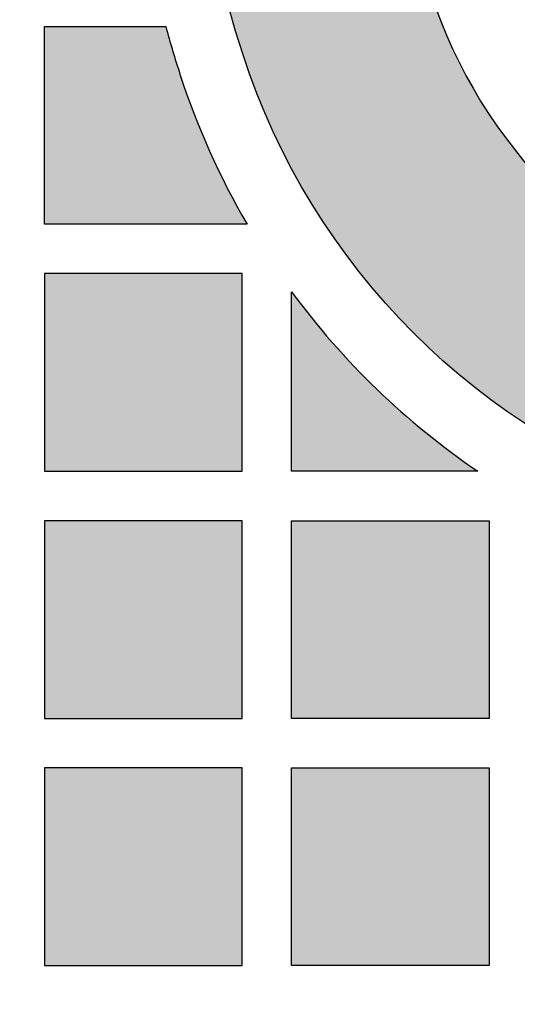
# Model space of a CAD drawing. Header units: millimetres. Extents: x -3873 to -97, y 912 to 4165.
# Tile 504 of 656: x -1970 to -1939, y 3028 to 3088. Entities that reach past the tile are written whole.
import ezdxf

# ---------------------------------------------------------------- set-up
doc = ezdxf.new("R2010")
doc.units = ezdxf.units.MM
doc.layers.add('pattern', color=7, linetype='Continuous', true_color=0x000000)

msp = doc.modelspace()

# ---------------------------------------------------------------- hatches: boundary and pattern name
at = {"layer": 'pattern'}
for points in [[(-1856.486, 3067.416), (-1857.893, 3067.066), (-1859.293, 3066.676), (-1860.685, 3066.245), (-1862.067, 3065.775), (-1863.437, 3065.265), (-1864.795, 3064.716), (-1866.137, 3064.129), (-1867.462, 3063.503), (-1868.77, 3062.84), (-1870.057, 3062.141), (-1871.324, 3061.407), (-1872.567, 3060.638), (-1873.787, 3059.835), (-1874.981, 3059), (-1876.148, 3058.134), (-1877.288, 3057.239), (-1880.019, 3056.613), (-1882.773, 3056.062), (-1885.548, 3055.586), (-1888.341, 3055.187), (-1891.148, 3054.866), (-1893.967, 3054.622), (-1896.793, 3054.458), (-1899.624, 3054.372), (-1902.456, 3054.366), (-1905.286, 3054.438), (-1908.111, 3054.59), (-1910.927, 3054.82), (-1913.731, 3055.128), (-1916.52, 3055.513), (-1919.291, 3055.975), (-1922.041, 3056.511), (-1923.714, 3056.885), (-1925.377, 3057.304), (-1927.028, 3057.767), (-1928.665, 3058.273), (-1929.812, 3058.663), (-1930.954, 3059.087), (-1932.09, 3059.548), (-1933.219, 3060.043), (-1934.338, 3060.575), (-1935.447, 3061.141), (-1936.544, 3061.743), (-1937.627, 3062.379), (-1938.694, 3063.049), (-1939.744, 3063.753), (-1940.776, 3064.49), (-1941.787, 3065.26), (-1942.776, 3066.06), (-1943.743, 3066.891), (-1944.685, 3067.752), (-1945.601, 3068.641), (-1946.489, 3069.556), (-1947.35, 3070.498), (-1948.181, 3071.465), (-1948.982, 3072.454), (-1949.751, 3073.465), (-1950.488, 3074.497), (-1951.192, 3075.547), (-1951.862, 3076.614), (-1952.498, 3077.697), (-1953.1, 3078.794), (-1953.666, 3079.903), (-1954.198, 3081.023), (-1954.693, 3082.151), (-1955.154, 3083.287), (-1955.579, 3084.429), (-1955.968, 3085.576), (-1956.385, 3086.913), (-1956.774, 3088.263), (-1957.135, 3089.627), (-1957.467, 3091.003), (-1957.769, 3092.389), (-1958.041, 3093.786), (-1958.283, 3095.192), (-1958.494, 3096.606), (-1958.674, 3098.028), (-1958.822, 3099.456), (-1958.939, 3100.888), (-1959.023, 3102.325), (-1959.075, 3103.765), (-1959.095, 3105.206), (-1959.083, 3106.649), (-1959.039, 3108.091), (-1958.961, 3109.532), (-1958.852, 3110.97), (-1958.711, 3112.405), (-1958.537, 3113.835), (-1958.332, 3115.26), (-1958.095, 3116.677), (-1957.827, 3118.088), (-1957.528, 3119.489), (-1957.199, 3120.88), (-1956.839, 3122.261), (-1956.45, 3123.63), (-1956.032, 3124.986), (-1955.586, 3126.329), (-1955.111, 3127.657), (-1954.61, 3128.97), (-1954.081, 3130.267), (-1952.793, 3132.964), (-1951.586, 3135.702), (-1950.461, 3138.478), (-1949.42, 3141.289), (-1948.465, 3144.129), (-1947.596, 3146.996), (-1946.815, 3149.885), (-1946.124, 3152.792), (-1945.853, 3151.576), (-1945.559, 3150.364), (-1945.242, 3149.156), (-1944.901, 3147.954), (-1944.537, 3146.757), (-1944.15, 3145.567), (-1943.741, 3144.385), (-1943.308, 3143.21), (-1942.853, 3142.043), (-1942.377, 3140.886), (-1941.878, 3139.738), (-1941.358, 3138.601), (-1940.816, 3137.474), (-1940.254, 3136.36), (-1939.671, 3135.257), (-1939.068, 3134.167), (-1940.048, 3132.369), (-1940.973, 3130.539), (-1941.841, 3128.679), (-1942.65, 3126.792), (-1943.4, 3124.88), (-1944.09, 3122.946), (-1944.717, 3120.994), (-1945.283, 3119.026), (-1945.518, 3118.125), (-1945.738, 3117.218), (-1945.941, 3116.305), (-1946.129, 3115.386), (-1946.301, 3114.462), (-1946.456, 3113.534), (-1946.594, 3112.602), (-1946.716, 3111.666), (-1946.822, 3110.726), (-1946.91, 3109.784), (-1946.981, 3108.839), (-1947.035, 3107.893), (-1947.072, 3106.945), (-1947.092, 3105.996), (-1947.095, 3105.046), (-1947.08, 3104.097), (-1947.048, 3103.148), (-1946.999, 3102.199), (-1946.932, 3101.253), (-1946.849, 3100.308), (-1946.748, 3099.365), (-1946.631, 3098.425), (-1946.496, 3097.488), (-1946.345, 3096.555), (-1946.177, 3095.626), (-1945.993, 3094.701), (-1945.793, 3093.782), (-1945.576, 3092.868), (-1945.343, 3091.96), (-1945.095, 3091.058), (-1944.831, 3090.162), (-1944.552, 3089.274), (-1944.273, 3088.451), (-1943.968, 3087.632), (-1943.638, 3086.817), (-1943.282, 3086.008), (-1942.901, 3085.204), (-1942.495, 3084.409), (-1942.063, 3083.622), (-1941.607, 3082.846), (-1941.126, 3082.08), (-1940.621, 3081.327), (-1940.092, 3080.587), (-1939.541, 3079.861), (-1938.966, 3079.152), (-1938.37, 3078.458), (-1937.753, 3077.783), (-1937.115, 3077.126), (-1936.458, 3076.488), (-1935.783, 3075.871), (-1935.09, 3075.275), (-1934.38, 3074.701), (-1933.654, 3074.149), (-1932.914, 3073.62), (-1932.161, 3073.115), (-1931.396, 3072.634), (-1930.619, 3072.178), (-1929.832, 3071.746), (-1929.037, 3071.34), (-1928.234, 3070.959), (-1927.424, 3070.603), (-1926.609, 3070.273), (-1925.79, 3069.968), (-1924.967, 3069.689), (-1924.079, 3069.41), (-1923.184, 3069.146), (-1922.282, 3068.898), (-1921.373, 3068.665), (-1920.459, 3068.449), (-1919.54, 3068.248), (-1918.615, 3068.064), (-1917.686, 3067.896), (-1916.753, 3067.745), (-1915.816, 3067.61), (-1914.876, 3067.493), (-1913.934, 3067.392), (-1912.989, 3067.309), (-1912.042, 3067.242), (-1911.093, 3067.193), (-1910.144, 3067.161), (-1909.195, 3067.146), (-1908.245, 3067.149), (-1907.296, 3067.169), (-1906.348, 3067.206), (-1905.402, 3067.26), (-1904.457, 3067.331), (-1903.515, 3067.42), (-1902.575, 3067.525), (-1901.639, 3067.647), (-1900.707, 3067.785), (-1899.779, 3067.941), (-1898.855, 3068.112), (-1897.936, 3068.3), (-1897.023, 3068.504), (-1896.116, 3068.723), (-1895.215, 3068.958), (-1893.245, 3069.524), (-1891.291, 3070.153), (-1889.356, 3070.843), (-1887.443, 3071.593), (-1885.554, 3072.404), (-1883.692, 3073.273), (-1881.861, 3074.199), (-1880.062, 3075.18), (-1878.71, 3074.415), (-1877.335, 3073.684), (-1875.939, 3072.987), (-1874.523, 3072.326), (-1873.088, 3071.702), (-1871.635, 3071.115), (-1870.166, 3070.566), (-1868.683, 3070.056), (-1867.187, 3069.585), (-1865.68, 3069.154), (-1864.163, 3068.763), (-1862.637, 3068.412), (-1861.105, 3068.102), (-1859.569, 3067.833), (-1858.028, 3067.604)], [(-1960.642, 3087.242), (-1960.224, 3085.788), (-1959.773, 3084.343), (-1959.373, 3083.162), (-1958.941, 3081.991), (-1958.477, 3080.83), (-1957.982, 3079.683), (-1957.456, 3078.549), (-1956.9, 3077.43), (-1956.314, 3076.327), (-1955.7, 3075.242), (-1968.002, 3075.242), (-1968.002, 3087.242)], [(-1968.002, 3060.242), (-1956.002, 3060.242), (-1956.002, 3072.242), (-1968.002, 3072.242)], [(-1953.002, 3071.134), (-1952.412, 3070.349), (-1951.804, 3069.576), (-1951.179, 3068.815), (-1950.538, 3068.066), (-1949.88, 3067.33), (-1949.206, 3066.608), (-1948.517, 3065.9), (-1947.813, 3065.207), (-1947.094, 3064.529), (-1946.361, 3063.867), (-1945.614, 3063.22), (-1944.855, 3062.59), (-1944.083, 3061.977), (-1943.298, 3061.381), (-1942.503, 3060.803), (-1941.697, 3060.242), (-1953.002, 3060.242)], [(-1968.002, 3045.242), (-1956.002, 3045.242), (-1956.002, 3057.242), (-1968.002, 3057.242)], [(-1953.002, 3045.242), (-1953.002, 3057.242), (-1941.002, 3057.242), (-1941.002, 3045.242)], [(-1968.002, 3042.242), (-1968.002, 3030.242), (-1956.002, 3030.242), (-1956.002, 3042.242)], [(-1953.002, 3030.242), (-1953.002, 3042.242), (-1941.002, 3042.242), (-1941.002, 3030.242)]]:
    msp.add_hatch(color=256, dxfattribs=at).paths.add_polyline_path(points, flags=0)

# ---------------------------------------------------------------- linework, layer by layer
for points in [[(-1955.7, 3075.242), (-1968.002, 3075.242), (-1968.002, 3087.242), (-1960.642, 3087.242)], [(-1941.697, 3060.242), (-1953.002, 3060.242), (-1953.002, 3071.134)]]:
    msp.add_lwpolyline(points, dxfattribs=at)
for points in [[(-1968.002, 3060.242), (-1956.002, 3060.242), (-1956.002, 3072.242), (-1968.002, 3072.242)], [(-1968.002, 3045.242), (-1956.002, 3045.242), (-1956.002, 3057.242), (-1968.002, 3057.242)], [(-1953.002, 3045.242), (-1953.002, 3057.242), (-1941.002, 3057.242), (-1941.002, 3045.242)], [(-1968.002, 3042.242), (-1968.002, 3030.242), (-1956.002, 3030.242), (-1956.002, 3042.242)], [(-1953.002, 3030.242), (-1953.002, 3042.242), (-1941.002, 3042.242), (-1941.002, 3030.242)]]:
    msp.add_lwpolyline(points, close=True, dxfattribs=at)
for centre, radius, start, end in [((-1654.761, 2908.888), 387.7, 139.2764, 179.74051), ((-1915.584, 3098.658), 30.45, 197.9488, 252.0512), ((-1894.83, 3105.38), 68.266, 195.40876, 197.9488), ((-1915.584, 3098.658), 46.45, 197.9488, 210.27167), ((-1915.584, 3098.658), 46.45, 216.33663, 235.79385)]:
    msp.add_arc(centre, radius, start, end, dxfattribs=at)
at = {"layer": 'pattern', "extrusion": (0, 0, -1)}
for centre, radius, start, end in [((1894.83, 3105.38), 64.266, 342.0512, 22.78376), ((1654.761, 2908.888), 375.7, 0.26778, 35.84833), ((1915.584, 3098.658), 42.45, 287.9488, 342.0512)]:
    msp.add_arc(centre, radius, start, end, dxfattribs=at)

doc.saveas('drawing.dxf')
